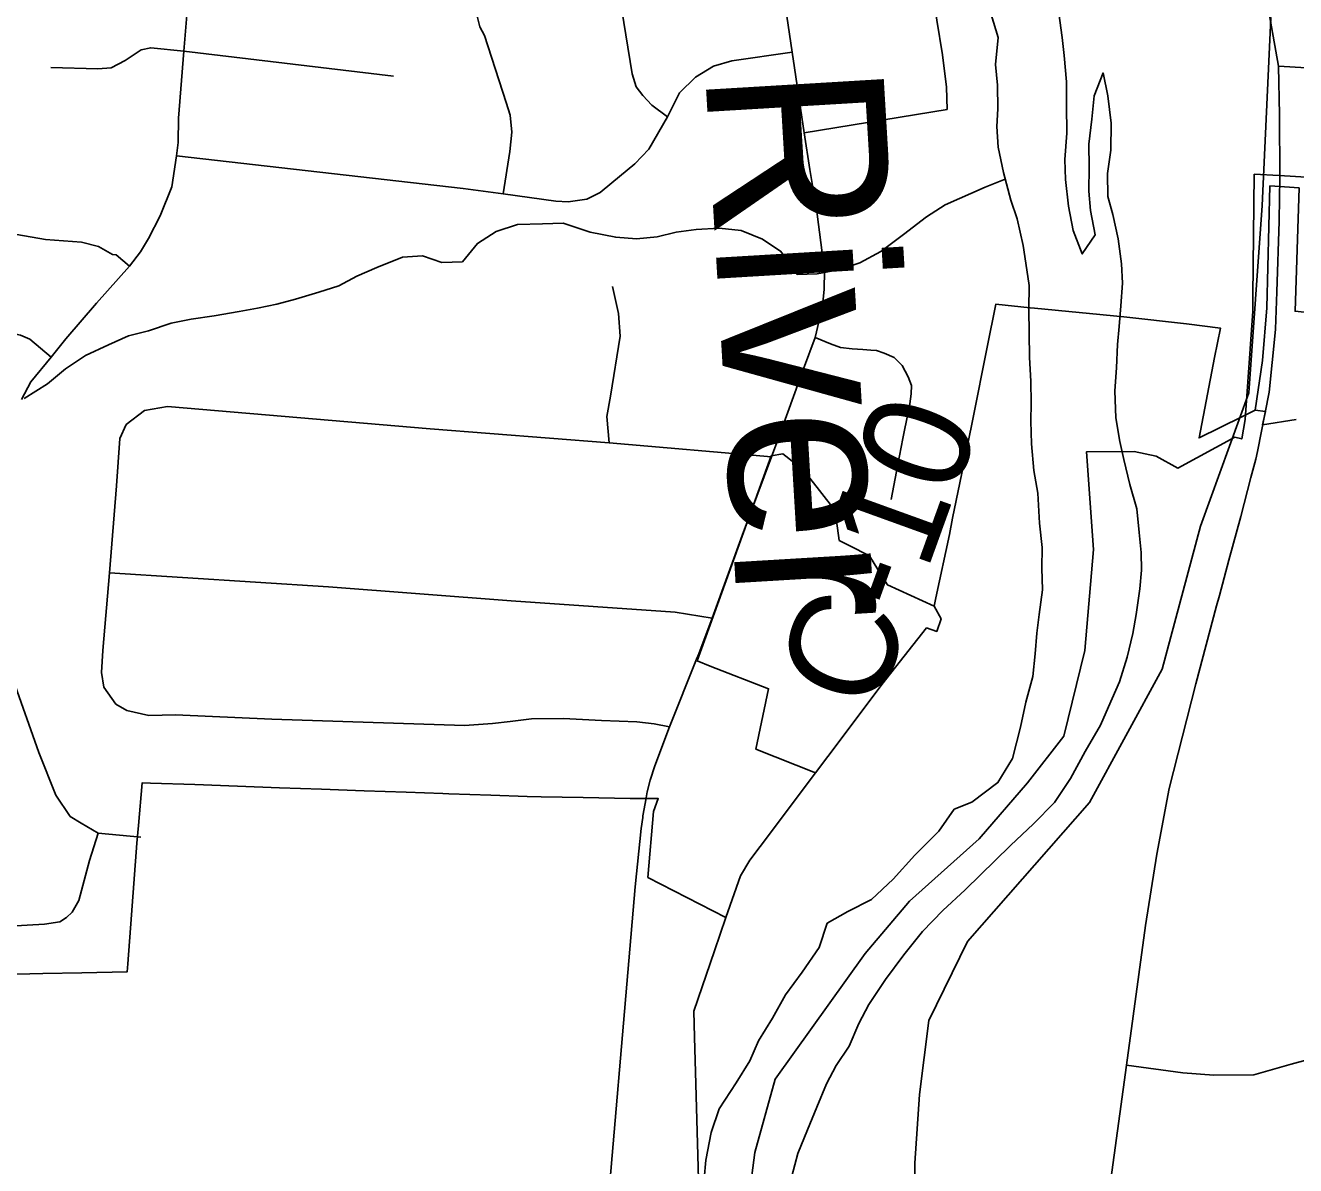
# Model space of a CAD drawing. Extents: x 114843 to 284848, y 317643 to 566895.
# Drawn here: x 172236 to 175804, y 432396 to 435597 of the extents above; entities that cross this region are included whole.
import ezdxf

# ---------------------------------------------------------------- set-up
doc = ezdxf.new("R2010")
doc.units = 0
for name, color, linetype in [('GM_X_City_Street', 7, 'Continuous'), ('GM_X_Corporation', 7, 'Continuous'), ('GM_X_County_Road', 7, 'Continuous'), ('GM_X_County_Road_Text', 7, 'Continuous'), ('GM_X_Major_River', 7, 'Continuous'), ('GM_X_Major_River_Text', 7, 'Continuous'), ('GM_X_Minor_River', 7, 'Continuous'), ('GM_X_Rail_Line', 7, 'Continuous'), ('GM_X_Township', 7, 'Continuous'), ('GM_X_US_Route', 7, 'Continuous')]:
    doc.layers.add(name, color=color, linetype=linetype)

msp = doc.modelspace()

# ---------------------------------------------------------------- linework, layer by layer
at = {"layer": 'GM_X_City_Street'}
for p, q in [((172681.3, 435524.8), (173269.5, 435454.5)), ((174423, 435295.3), (174825.2, 435360.7)), ((174667.2, 434265.5), (174685.9, 434363.8)), ((175329, 432677.8), (175487.1, 432656.4))]:
    msp.add_line(p, q, dxfattribs=at)
for points in [[(174825.2, 435360.7), (174822.9, 435424), (174811.4, 435514.3), (174796.3, 435611.9), (174731.7, 436045.5), (174683, 436273), (174586.4, 436894.4), (174581.6, 436937.2)], [(174038.9, 435340.6), (173995.3, 435372.8), (173969.8, 435399.8), (173951.5, 435425), (173940.4, 435461), (173868.5, 435900), (173844.6, 436089.7), (173799.6, 436379), (173784.5, 436469.9), (173752.8, 436662), (173715.4, 436885.6)], [(172224.9, 434546.5), (172251.4, 434596.4), (172307.8, 434665.3), (172349.9, 434717.2), (172436, 434817.2), (172528.4, 434921.3), (172559.2, 434960.9), (172581.6, 434998.3), (172614.3, 435062.7), (172646.8, 435143.7), (172660.7, 435230.7), (172664.5, 435268), (172666.1, 435336.3), (172681.3, 435524.8), (172702.2, 435783.7), (172771.2, 436692.9), (172783.4, 436836.4)], [(173577.7, 435123.9), (173596.7, 435243.4), (173601.7, 435297.6), (173597.8, 435344.7), (173586.6, 435380.7), (173525.5, 435569), (173512.7, 435592.9), (173502, 435634.2), (173495.5, 435681.8), (173496.8, 435789.4)], [(172307.1, 435478.6), (172439.6, 435475.4), (172476.8, 435477.8), (172516, 435498.8), (172561.3, 435528.1), (172588.1, 435534.5), (172681.3, 435524.8)], [(172660.7, 435230.7), (173465.4, 435139.3), (173577.7, 435123.9), (173726.1, 435103.2), (173760.4, 435101.7), (173812.8, 435109.3), (173850.6, 435127.6), (173883, 435155), (173947.7, 435207.9), (173987.1, 435249.8), (174038.9, 435340.6), (174072.8, 435407.7), (174117.7, 435451.5), (174168.1, 435482.6), (174220.4, 435497.4), (174389.8, 435521.6)], [(175755.8, 435482.2), (176022.1, 435467), (176305.6, 435450.6), (176582.9, 435427.7), (176789.2, 435385.7), (176869, 435361), (176915.7, 435298.7), (177001.5, 435274.3), (177077.5, 435265.9), (177535.2, 435239.7), (177539.1, 435239.5), (178072.7, 435208.7), (178405.3, 435241.8), (178977.9, 435210.2), (179793.5, 435166.4), (180328.9, 435138.2), (180370.5, 435136.1)], [(171956.6, 435020.7), (172031, 435023.3), (172130.3, 435024), (172292, 434996.2), (172393.4, 434988.7), (172441.1, 434976.6), (172480.6, 434954.1), (172490.8, 434953), (172528.4, 434921.3)], [(173875.1, 434425.2), (173869.2, 434499.3), (173879.6, 434556.4), (173906, 434724.8), (173901.9, 434788), (173885.1, 434863.9)], [(171767.9, 434785.5), (171832.3, 434744.5), (171872.2, 434727.8), (172196, 434732.9), (172221.9, 434727.1), (172247.9, 434716.5), (172307.8, 434665.3)], [(174715.7, 434511), (174717.8, 434520.8), (174723.8, 434562.4), (174724.5, 434586), (174715.3, 434610.3), (174698.8, 434641.9), (174676.1, 434664.3), (174648, 434676.8), (174626.2, 434683.8), (174610.8, 434685.5), (174588.2, 434687.2), (174558.4, 434688.8), (174524.9, 434692.2), (174496.8, 434702.8), (174454.2, 434720.6)], [(172520.9, 433673), (172489.7, 433691.4), (172456.2, 433738.8), (172449.7, 433780.2), (172453.4, 433842.3), (172472.5, 434059.8), (172491.5, 434304.2), (172500.9, 434436.7), (172519.2, 434476.2), (172570.6, 434515.9)], [(172570.6, 434515.9), (172634.7, 434526.7), (173372.7, 434464.1), (173875.1, 434425.2), (174331.9, 434386)], [(174685.9, 434363.8), (174699.9, 434437.5), (174715.7, 434511)], [(172472.5, 434059.8), (173087.5, 434020.8), (173599.9, 433981.1), (174061.1, 433949.1), (174164.6, 433933.1)], [(172559.7, 433317.9), (172440.6, 433328.8), (172392.8, 433357.5), (172361.6, 433375.9), (172321.8, 433435.6), (172273.4, 433555.3), (172201.6, 433759.7), (172180.4, 433821.7), (172151.2, 433848.4), (172097.1, 433889.4)], [(172520.9, 433673), (172583, 433659), (172657.5, 433661.6), (172928.4, 433648.9), (173469.1, 433631.1), (173548.2, 433637.1), (173597.8, 433642.9), (173657.4, 433650.5), (173746.9, 433651.2), (173853.6, 433645.6), (173953.1, 433641.8), (174001.9, 433635.8), (174045.4, 433627.5)], [(171510.7, 433046.9), (171579.6, 433057.7), (171834.1, 433063.7), (172049.3, 433065.2), (172192.1, 433068.3), (172289.3, 433073.1), (172332.7, 433079.7), (172351.2, 433092.2), (172367.7, 433106.8), (172386.1, 433140.1), (172416.3, 433252.1), (172440.6, 433328.8)], [(175487.1, 432656.4), (175574.2, 432649.8), (175686.2, 432650.6), (175790.9, 432680.3), (176119.3, 432769.4), (176415.2, 432851.2), (176505.5, 432862.7), (176614, 432852.6), (176740.8, 432824.6), (176817, 432778.1), (176857.1, 432742.2), (176922.8, 432655.9), (176956, 432562.1), (176967.5, 432475.3), (176961.7, 432272.8), (176934.3, 432103), (176940.2, 431988), (176953.3, 431906.5), (176976.9, 431842.3), (176992.9, 431812.2)]]:
    msp.add_lwpolyline(points, dxfattribs=at)
at = {"layer": 'GM_X_Corporation'}
for points in [[(175813.4, 435140.9), (175731.4, 435146.2), (175722.5, 434803.9), (175710.7, 434655.7), (175689.9, 434517.1), (175652.3, 434498), (175532.4, 434439), (175575.9, 434664.7), (175592.9, 434746.6), (175496.7, 434758.8), (175321.4, 434779), (175070.3, 434802.7), (175058.1, 434804.1), (174961.7, 434814.7), (174937.3, 434694), (174896.5, 434491.7), (174870.3, 434362), (174840.2, 434213.2), (174831, 434167.4), (174792.9, 433989.5), (174787.9, 433966.7), (174656.9, 434026.3), (174630, 434069.7), (174606.7, 434107.4), (174550, 434136.3), (174521.5, 434150.8), (174519.4, 434165.1), (174510.8, 434225.7), (174509.3, 434235.9), (174466.5, 434290.8), (174422.5, 434347.1), (174371.7, 434387.9), (174363.4, 434394.2), (174330.7, 434388.8), (174122.5, 433812.5), (174159.2, 433798.2), (174323.4, 433734.5), (174287.7, 433565.2), (174455.5, 433498.6), (174299.5, 433291.2), (174271, 433253.2), (174244.1, 433209.2), (174203.6, 433091.9), (173983.7, 433204.9), (174000.1, 433389.8), (174013.2, 433426), (173950.1, 433425.9), (173934.9, 433426), (173802.3, 433428.8), (173684.8, 433431.2), (173645.4, 433432.1), (173543.4, 433435.7), (173425.3, 433439.9), (173408.5, 433440.5), (173305.6, 433444.1), (173187.2, 433448.3), (173067.4, 433452.6), (172949.8, 433456.7), (172831.4, 433460.9), (172712.1, 433465.2), (172587.3, 433469.6), (172564, 433470.4), (172553.8, 433350.3), (172548.7, 433301.3), (172533.6, 433099.5), (172523.4, 432962.6), (172521.7, 432939.6), (172394.7, 432937.1), (172284.7, 432934.9), (172211.7, 432933.5)], [(175879.6, 434785.9), (175802.2, 434794.6), (175813.4, 435140.9)], [(174126.5, 432357.3), (174123.7, 432457.3), (174120.8, 432557.5), (174117.9, 432658), (174115, 432756.3), (174112.9, 432829.4), (174171.3, 432998.4), (174203.6, 433091.9), (174244.1, 433209.3), (174271, 433253.2), (174299.5, 433291.2), (174455.5, 433498.6), (174524.2, 433590), (174641.8, 433746.4), (174767.1, 433905.4), (174795.4, 433895.6), (174807.7, 433931.1), (174788, 433966.7), (174792.9, 433989.5), (174831, 434167.4), (174840.2, 434213.2), (174870.3, 434362), (174896.5, 434491.7), (174937.3, 434694), (174961.7, 434814.7), (175058.1, 434804.1), (175070.3, 434802.7), (175321.4, 434779), (175496.7, 434758.8), (175592.9, 434746.6), (175575.9, 434664.7), (175532.4, 434439), (175652.3, 434498), (175689.9, 434517.1), (175718.8, 434513.1), (175711, 434475.7), (175804.8, 434490.7)]]:
    msp.add_lwpolyline(points, dxfattribs=at)
at = {"layer": 'GM_X_County_Road'}
msp.add_line((174331.9, 434386), (174349.1, 434433.4), dxfattribs=at)
for points in [[(174439.4, 435192.4), (174423, 435295.3), (174389.8, 435521.6), (174287.5, 436210.4), (174171.5, 436960.1)], [(174349.1, 434433.4), (174421.4, 434632.6), (174454.2, 434720.6), (174474.4, 434808.4), (174479.4, 434856.4), (174480, 434907.9), (174459.8, 435066.9), (174450.1, 435125.5), (174439.4, 435192.4)], [(174126.9, 433832.3), (174164.6, 433933.1), (174249.4, 434164.8), (174331.9, 434386)], [(173979.1, 433428.6), (173981.8, 433444.7), (173990.5, 433477.9), (174003.6, 433518.4), (174045.4, 433627.5), (174121.2, 433817.2), (174126.9, 433832.3)], [(173970.5, 433378), (173976.4, 433412.4), (173979.1, 433428.6)], [(173782, 431322.3), (173781.9, 431361.3), (173853.6, 432074.1), (173948.9, 433177.9), (173965.5, 433342.4), (173969.7, 433373.1), (173970.5, 433378)]]:
    msp.add_lwpolyline(points, dxfattribs=at)
at = {"layer": 'GM_X_Major_River'}
for points in [[(174948.7, 435627.7), (174967.9, 435563.3), (174960.9, 435487.2), (174966.2, 435429), (174967.4, 435362.9), (174964.7, 435312.8), (174968, 435254.7), (174983.1, 435184.3), (175004.1, 435105.9), (175021.5, 435053.6), (175038.5, 434979.3), (175045.9, 434929.1), (175055.1, 434866.8), (175054.3, 434800.7), (175056.5, 434664.4), (175059.7, 434598.2), (175060.9, 434536.1), (175060.2, 434486), (175061.4, 434421.9), (175068.5, 434347.6), (175079.7, 434283.3), (175084.6, 434199.1), (175091.7, 434130.9), (175091, 434072.8), (175092.2, 434012.6), (175083.3, 433942.6), (175076.6, 433890.6), (175071.9, 433832.5), (175065.1, 433768.5), (175046.1, 433696.6), (175031.2, 433626.6), (175008.1, 433538.7), (174967.2, 433471.1), (174894.4, 433415.9), (174844.1, 433396.4)], [(175364.5, 434173.6), (175357.3, 434239.9), (175338.2, 434308.2), (175321.1, 434378.6), (175309.7, 434428.8), (175298.5, 434495.1), (175295.5, 434571.3), (175300.3, 434635.4), (175303.2, 434701.5), (175307.8, 434751.5), (175312.6, 434809.6), (175317.4, 434873.6), (175314.1, 434927.8), (175305, 434998), (175289.8, 435066.4), (175276.5, 435116.6), (175275.3, 435180.8), (175284.1, 435246.8), (175285.1, 435322.9), (175276.1, 435399.2), (175262.9, 435463.5), (175238, 435399.7), (175231.2, 435333.6), (175222.3, 435263.6), (175223.5, 435199.4), (175222.6, 435131.3), (175227.9, 435077.1), (175241, 435008.8), (175204.3, 434955.2), (175179.2, 435021.6), (175166, 435089.9), (175157, 435164.2), (175155.7, 435220.3), (175160.6, 435294.4), (175159.6, 435372.6), (175160.5, 435438.7), (175153.4, 435512.9), (175148.1, 435563.1), (175138.9, 435631.3)], [(174388.6, 432365.9), (174405.5, 432429.8), (174432.3, 432495.6), (174459.1, 432559.4), (174486, 432625.2), (174512.7, 432677), (174549.4, 432730.7), (174576.3, 432794.5), (174605, 432848.2), (174651.9, 432917.8), (174702.8, 432987.3), (174755.7, 433052.8), (174812.5, 433112.2), (174875.3, 433169.6), (175003, 433294.3), (175067.8, 433355.6), (175126.6, 433415), (175171.5, 433482.6), (175212.5, 433558.3), (175255.5, 433631.9), (175278.1, 433683.7), (175309.1, 433753.5), (175330, 433823.4), (175346.8, 433889.3), (175355.5, 433943.3), (175366.4, 434015.3), (175371.1, 434067.4), (175369.8, 434117.5), (175364.5, 434173.6)], [(174844.1, 433396.4), (174801.3, 433334.8), (174734.4, 433267.5), (174673.5, 433200.1), (174612.7, 433142.7), (174546.3, 433109.5), (174487.8, 433076.1), (174464.9, 433008.3), (174418, 432938.7), (174371.1, 432875.1), (174334.3, 432809.5), (174295.4, 432745.8), (174270.7, 432690), (174231.9, 432628.3), (174184.9, 432554.8), (174162, 432488.9), (174147, 432410.9), (174142.4, 432358.9)]]:
    msp.add_lwpolyline(points, dxfattribs=at)
at = {"layer": 'GM_X_Minor_River'}
msp.add_lwpolyline([(174988.1, 435165.6), (174931.4, 435142.7), (174819, 435093.4), (174766.8, 435059.7), (174702.5, 435010), (174638.1, 434962.3), (174579.9, 434930.7), (174519.7, 434911.1), (174459.6, 434899.5), (174403.6, 434897.9), (174357.9, 434962.5), (174306.1, 434996.9), (174246.2, 435021.5), (174184.2, 435028), (174120.2, 435024.4), (174064.1, 435016.8), (174010, 435003.2), (173951.9, 434997.6), (173893.9, 435002.1), (173821.9, 435016.7), (173746, 435041.3), (173688, 435039.7), (173617.9, 435038.2), (173557.8, 435018.6), (173505.5, 434984.9), (173463.2, 434933.1), (173405.1, 434931.5), (173351.2, 434950), (173295.2, 434946.4), (173222.9, 434916.9), (173166.8, 434893.2), (173116.6, 434865.5), (173060.4, 434847.9), (172994.2, 434828.3), (172942.1, 434814.7), (172888, 434803.1), (172835.9, 434793.4), (172765.8, 434781.9), (172701.7, 434772.4), (172645.6, 434760.7), (172581.4, 434739.2), (172525.3, 434725.6), (172469.1, 434699.9), (172404.9, 434670.3), (172348.6, 434632.6), (172298.3, 434590.9), (172232, 434549.2)], dxfattribs=at)
at = {"layer": 'GM_X_Rail_Line'}
msp.add_lwpolyline([(174736.9, 432070.1), (174734.5, 432402), (174746.9, 432595.6), (174773, 432803.2), (174882, 433025.2), (175224.6, 433414.8), (175429.2, 433789.6), (175536.8, 434191.4), (175672.3, 434565.7), (175709.9, 435091.3), (175733.7, 435616.9), (175577.7, 436168.8), (175338.2, 436803), (175155.8, 437175), (175069.3, 437672.1)], dxfattribs=at)
at = {"layer": 'GM_X_Township'}
for points in [[(180320.1, 434872.3), (176751.2, 435056.1), (176397.4, 435136.3), (175757.7, 435175.2), (175687.5, 435178.9), (175683.1, 434836.8), (175683.5, 434795), (175662, 434490.4), (175652.3, 434435.8), (175633.1, 434440.8), (175473.1, 434354.2), (175411.8, 434387.6), (175349.9, 434400.9), (175216.6, 434400), (175235.6, 434125.3), (175212, 433842.2), (175152.8, 433601.8), (175050.8, 433470.3), (174914.3, 433313.1), (174719.3, 433138.4), (174594.9, 432991.1), (174341.5, 432638.3), (174284.7, 432432), (174258.2, 432231.3)], [(174258.2, 432231.3), (174284.7, 432432), (174341.5, 432638.3), (174594.9, 432991.1), (174719.3, 433138.4), (174914.3, 433313.1), (175050.8, 433470.3), (175152.8, 433601.8), (175212, 433842.2), (175235.6, 434125.3), (175216.6, 434400), (175349.9, 434400.9), (175411.8, 434387.6), (175473.1, 434354.2), (175633.1, 434440.8), (175652.3, 434435.8), (175662, 434490.4), (175683.5, 434795), (175683.1, 434836.8), (175687.5, 435178.9), (175757.7, 435175.2), (176397.4, 435136.3), (176751.2, 435056.1), (180320.1, 434872.3)]]:
    msp.add_lwpolyline(points, dxfattribs=at)
at = {"layer": 'GM_X_US_Route'}
for p, q in [((175708, 435749.8), (175755.8, 435482.2)), ((175758.9, 435166.9), (175758.1, 435112.5)), ((175750.4, 434848.8), (175746.8, 434744.3)), ((175691.4, 434379.3), (175678.1, 434327.2))]:
    msp.add_line(p, q, dxfattribs=at)
for points in [[(175755.8, 435482.2), (175758.5, 435346), (175758.9, 435172.3), (175758.9, 435166.9)], [(175758.1, 435112.5), (175757.2, 435047.3), (175750.4, 434848.8)], [(175746.8, 434744.3), (175746.5, 434733.9), (175729.4, 434567.1), (175696.8, 434400.2), (175691.4, 434379.3)], [(175678.1, 434327.2), (175650.1, 434217.9), (175616, 434095.6), (175589.4, 433995.9), (175581.6, 433966.9), (175523.5, 433748.7), (175448.4, 433454.7), (175414.1, 433270.4), (175381.7, 433069.7), (175329, 432677.8), (175250, 432104.2)]]:
    msp.add_lwpolyline(points, dxfattribs=at)

# ---------------------------------------------------------------- texts
at = {"layer": 'GM_X_County_Road_Text'}
msp.add_text('C-10', height=300.01, rotation=70.1371, dxfattribs=at).set_placement((174623.3, 433661.9))
at = {"layer": 'GM_X_Major_River_Text'}
msp.add_text('River', height=499.98, rotation=273.4167, dxfattribs=at).set_placement((174144.5, 435471.3))

doc.saveas('drawing.dxf')
